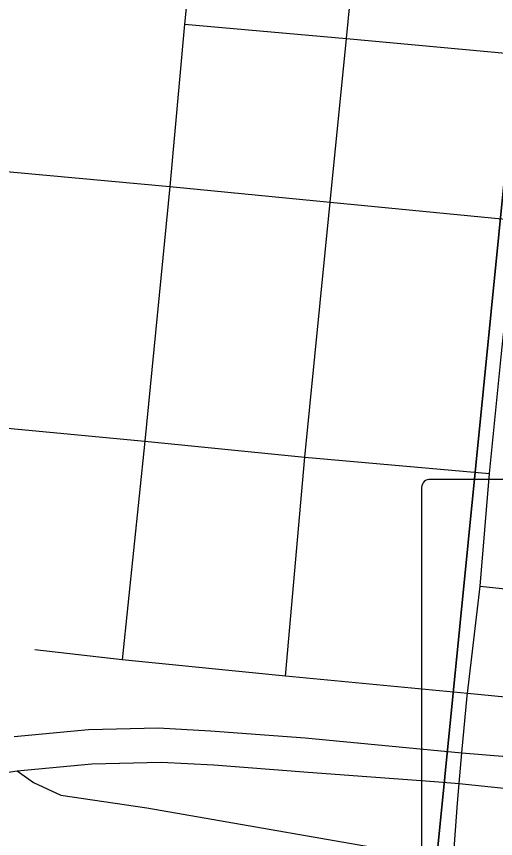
# Model space of a CAD drawing. Extents: x 0 to 34, y 0 to 22.
# Drawn here: x 7.051 to 7.2243, y 19.1091 to 19.4067 of the extents above; entities that cross this region are included whole.
import ezdxf

# ---------------------------------------------------------------- set-up
doc = ezdxf.new("R2010")
doc.units = 0
for name, color, linetype in [('GM_X_City_Street', 7, 'Continuous'), ('GM_X_Section', 7, 'Continuous'), ('GM_X_State_Route', 7, 'Continuous'), ('GM_X_State_Shield', 7, 'Continuous')]:
    doc.layers.add(name, color=color, linetype=linetype)

msp = doc.modelspace()

# ---------------------------------------------------------------- linework, layer by layer
at = {"layer": 'GM_X_City_Street'}
msp.add_line((7.21865, 19.2004), (7.37235, 19.18548), dxfattribs=at)
for points in [[(7.26814, 20.12873), (7.17372, 20.01763), (7.1568, 19.86436), (7.15244, 19.81346), (7.14716, 19.76153), (7.14235, 19.71105), (7.13141, 19.60327), (7.12222, 19.50755), (7.11178, 19.40391), (7.10647, 19.3451), (7.09738, 19.25297), (7.08916, 19.17374)], [(7.14824, 19.16785), (7.15527, 19.24711), (7.16448, 19.33941), (7.17038, 19.39865), (7.18047, 19.50216), (7.18975, 19.59738), (7.20004, 19.70583), (7.20547, 19.75643), (7.21012, 19.80768), (7.21515, 19.8581)], [(7.11178, 19.40391), (7.17038, 19.39865), (7.23706, 19.39256), (7.29735, 19.38682), (7.30928, 19.38572), (7.36122, 19.38086), (7.39548, 19.3771), (7.42311, 19.37489), (7.48411, 19.36915), (7.54179, 19.36384)], [(6.83171, 19.36932), (6.84851, 19.36801), (6.9131, 19.3622), (6.97855, 19.35653), (7.03937, 19.35123), (7.10647, 19.3451), (7.16448, 19.33941), (7.23145, 19.33298), (7.30405, 19.32637), (7.39045, 19.318), (7.4643, 19.31037), (7.47169, 19.3084), (7.4891, 19.2898)], [(7.02859, 19.25942), (7.09738, 19.25297), (7.15527, 19.24711), (7.22208, 19.24127)], [(7.33305, 19.15002), (7.21407, 19.16161), (7.14824, 19.16785), (7.08916, 19.17374), (7.05768, 19.17741)]]:
    msp.add_lwpolyline(points, dxfattribs=at)
at = {"layer": 'GM_X_Section'}
for points in [[(6.29786, 20.08961), (7.29266, 20.00283), (7.19193, 18.99089), (6.64905, 19.04232), (6.24153, 19.44646)], [(7.29266, 20.00283), (8.28498, 19.90587), (8.1916, 18.90176), (7.19193, 18.99089)]]:
    msp.add_lwpolyline(points, close=True, dxfattribs=at)
at = {"layer": 'GM_X_State_Route'}
msp.add_line((7.20899, 19.10158), (7.21052, 19.12191), dxfattribs=at)
for points in [[(7.21052, 19.12191), (7.21105, 19.12903), (7.21207, 19.14012), (7.21397, 19.16078), (7.21407, 19.16161), (7.21865, 19.2004), (7.22208, 19.24127), (7.22645, 19.28463), (7.23145, 19.33298), (7.23706, 19.39256), (7.24673, 19.49645), (7.25421, 19.571), (7.25609, 19.59159), (7.26638, 19.69984), (7.26763, 19.71013), (7.27157, 19.74942), (7.27449, 19.77845), (7.27667, 19.80123), (7.28166, 19.85207)], [(7.05015, 19.14603), (7.07708, 19.14856), (7.10226, 19.14919), (7.12121, 19.14814), (7.15543, 19.14551), (7.21207, 19.14012), (7.26202, 19.13603), (7.31194, 19.13111), (7.33282, 19.12998), (7.36598, 19.12814), (7.39757, 19.12945), (7.4252, 19.13261), (7.44044, 19.1354)], [(6.64384, 19.12259), (6.65179, 19.1178), (6.6951, 19.08711), (6.71706, 19.07548), (6.74104, 19.06596), (6.75562, 19.06235), (6.77596, 19.06048), (6.80097, 19.06127), (6.82821, 19.06439), (6.8465, 19.06838), (6.87861, 19.07864), (6.91677, 19.09285), (6.96415, 19.11049), (6.99508, 19.12196), (7.01837, 19.12865), (7.05127, 19.13365), (7.0782, 19.13618), (7.10338, 19.13681), (7.12233, 19.13575), (7.15654, 19.13312), (7.20213, 19.1297)], [(7.05127, 19.13365), (7.05714, 19.12938), (7.06705, 19.12485), (7.0981, 19.12022), (7.20049, 19.10237), (7.20899, 19.10158)], [(7.20213, 19.1297), (7.21105, 19.12903), (7.26314, 19.12365), (7.28292, 19.12177)]]:
    msp.add_lwpolyline(points, dxfattribs=at)
at = {"layer": 'GM_X_State_Shield'}
for p, q in [((7.27732, 19.23905), (7.2001, 19.23905)), ((7.19751, 19.23561), (7.19751, 19.03549))]:
    msp.add_line(p, q, dxfattribs=at)
msp.add_arc((7.20053, 19.23604), 0.00305, 98.1301, 188.1301, dxfattribs=at)

doc.saveas('drawing.dxf')
